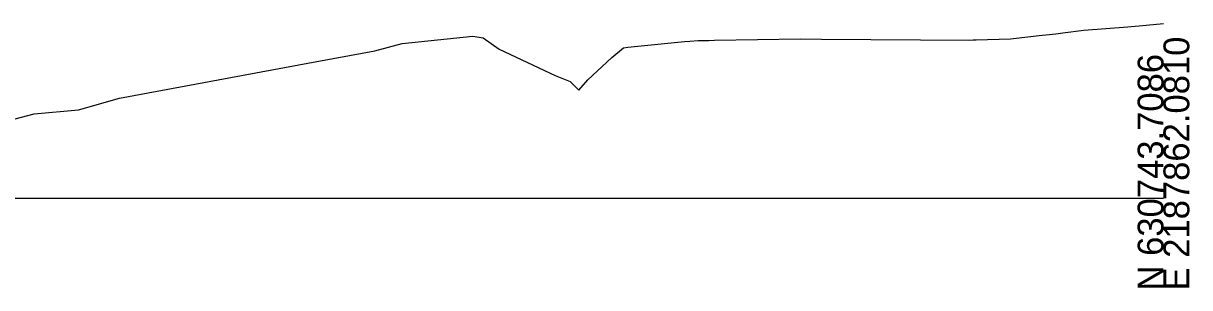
# Model space of a CAD drawing. Extents: x -26 to 4903, y -1010 to 9587.
# Drawn here: x 1176.4 to 1302.8, y 4990.3 to 5018.9 of the extents above; entities that cross this region are included whole.
import ezdxf

# ---------------------------------------------------------------- set-up
doc = ezdxf.new("R2010")
doc.units = 0
doc.layers.add('Exist Cross Section Cell', color=7, linetype='Continuous')
doc.layers.add('Exist XS Ground Line', color=7, linetype='Continuous')

msp = doc.modelspace()

# ---------------------------------------------------------------- linework, layer by layer
at = {"layer": 'Exist Cross Section Cell'}
msp.add_line((1150, 5000), (1300, 5000), dxfattribs=at)
at = {"layer": 'Exist XS Ground Line'}
for p, q in [((1286.53, 5017.61), (1288.32, 5017.79)), ((1288.32, 5017.79), (1289.07, 5017.88)), ((1289.07, 5017.88), (1291.37, 5018.18)), ((1291.37, 5018.18), (1296.12, 5018.56)), ((1296.12, 5018.56), (1296.49, 5018.59)), ((1296.49, 5018.59), (1297.38, 5018.66)), ((1297.38, 5018.66), (1300, 5018.92)), ((1214.46, 5015.95), (1217.45, 5016.74)), ((1217.45, 5016.74), (1225.1, 5017.53)), ((1225.1, 5017.53), (1226.21, 5017.36)), ((1226.21, 5017.36), (1227.94, 5016.11)), ((1241.9, 5016.33), (1248.05, 5016.95)), ((1248.05, 5016.95), (1248.65, 5016.99)), ((1248.65, 5016.99), (1249.53, 5017.06)), ((1249.53, 5017.06), (1250.71, 5017.07)), ((1250.71, 5017.07), (1251.32, 5017.09)), ((1251.32, 5017.09), (1260.62, 5017.24)), ((1260.62, 5017.24), (1262.91, 5017.22)), ((1262.91, 5017.22), (1279, 5017.11)), ((1279, 5017.11), (1279.35, 5017.13)), ((1279.35, 5017.13), (1279.67, 5017.13)), ((1279.67, 5017.13), (1283.4, 5017.24)), ((1283.4, 5017.24), (1286.53, 5017.61)), ((1207.21, 5014.61), (1214.46, 5015.95)), ((1227.94, 5016.11), (1234.02, 5013.27)), ((1237.57, 5012.79), (1240.17, 5015.21)), ((1240.17, 5015.21), (1241.45, 5016.27)), ((1241.45, 5016.27), (1241.9, 5016.33)), ((1186.8, 5010.82), (1207.21, 5014.61)), ((1234.02, 5013.27), (1235.67, 5012.61)), ((1236.6, 5011.69), (1237.57, 5012.79)), ((1235.67, 5012.61), (1236.6, 5011.69)), ((1182.33, 5009.55), (1186.8, 5010.82)), ((1170.52, 5007.3), (1177.52, 5009.12)), ((1177.52, 5009.12), (1182.33, 5009.55))]:
    msp.add_line(p, q, dxfattribs=at)

# ---------------------------------------------------------------- texts
at = {"layer": 'Exist Cross Section Cell'}
for s, p in [('E 2187862.0810', (1302.8, 4990)), ('N 630743.7086', (1300, 4990))]:
    msp.add_text(s, height=2.8, rotation=90, dxfattribs=at).set_placement(p)

doc.saveas('drawing.dxf')
